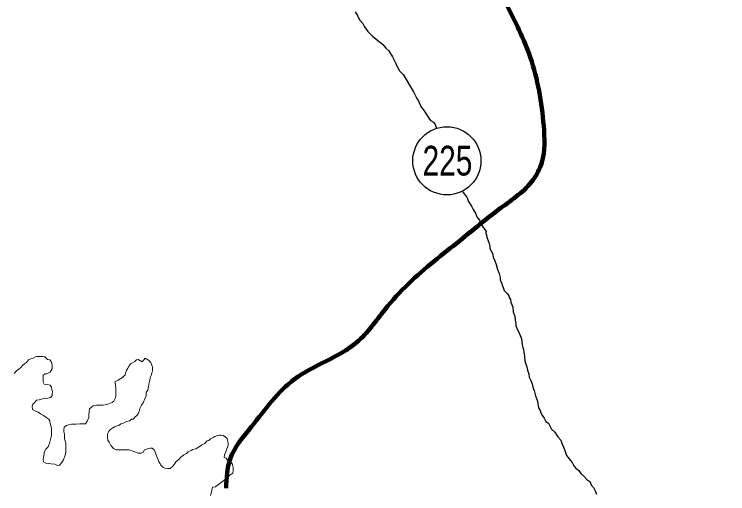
# Model space of a CAD drawing. Extents: x -1643653 to 4543381, y 1624270 to 13878484.
# Drawn here: x 627893 to 636293, y 8939733 to 8945383 of the extents above; entities that cross this region are included whole.
import ezdxf
from ezdxf.enums import TextEntityAlignment as Align

# ---------------------------------------------------------------- set-up
doc = ezdxf.new("R2010")
doc.units = 0
doc.header["$LTSCALE"] = 200
for name, color, linetype, lineweight in [('12', 7, 'Continuous', 25), ('25', 7, 'Continuous', 13), ('48', 7, 'Continuous', 25), ('57', 7, 'Continuous', 13), ('60', 7, 'Continuous', 13), ('9', 7, 'Continuous', 90)]:
    doc.layers.add(name, color=color, linetype=linetype, lineweight=lineweight)

msp = doc.modelspace()

# ---------------------------------------------------------------- linework, layer by layer
at = {"layer": '12'}
for points in [[(631906.5, 8945413.3), (631938.6, 8945360.5), (631958.3, 8945317.8), (631995.5, 8945275), (632015.2, 8945234.8), (632057.3, 8945181.9), (632111.9, 8945126.5), (632171.6, 8945076), (632231.2, 8945028.1), (632268.4, 8944982.8), (632303.2, 8944952.5), (632347.7, 8944882.1), (632387.1, 8944801.7), (632426.5, 8944718.8), (632471.1, 8944673.5), (632594.6, 8944469.9)], [(632594.6, 8944469.9), (632634.1, 8944392), (632653.8, 8944359.3), (632673.5, 8944316.7), (632680.8, 8944296.6), (632695.7, 8944276.4), (632720.5, 8944243.7), (632737.7, 8944213.6), (632755.1, 8944190.9), (632774.8, 8944158.2), (632794.6, 8944130.6), (632827, 8944112.8), (632849.3, 8944082.7), (632856.6, 8944060.1), (632865.4, 8944040)], [(633172.2, 8943297.1), (633178.3, 8943281.8), (633220.5, 8943229), (633240.1, 8943178.8), (633274.7, 8943123.5), (633294.4, 8943080.8), (633324.1, 8943038.1), (633338.8, 8942997.9), (633371, 8942957.6), (633390.6, 8942904.9), (633430.2, 8942849.6), (633447.5, 8942824.4), (633444.8, 8942804.4), (633452.2, 8942784.3), (633457, 8942756.8), (633474.1, 8942711.6), (633483.9, 8942681.5), (633493.7, 8942651.4), (633493.5, 8942621.3), (633513.2, 8942588.7), (633527.9, 8942551), (633532.7, 8942520.9), (633549.9, 8942478.3), (633567.1, 8942435.6), (633584.1, 8942375.4), (633603.8, 8942330.2), (633613.4, 8942280.1), (633613.2, 8942252.5), (633630.5, 8942217.4), (633659.8, 8942127.1)], [(633659.8, 8942127.1), (633702, 8942089.2), (633714.3, 8942066.6), (633721.7, 8942046.5), (633734, 8942021.4), (633741.3, 8941991.3), (633748.6, 8941971.2), (633763.3, 8941933.6), (633767.9, 8941876), (633785, 8941820.8), (633792.2, 8941778.2), (633799.4, 8941738.1), (633799.2, 8941710.5), (633818.8, 8941665.3), (633833.6, 8941635.2), (633863.1, 8941559.9)], [(633863.1, 8941559.9), (633872.5, 8941489.7), (633879.8, 8941454.6), (633887.1, 8941432.1), (633891.8, 8941399.5), (633899, 8941354.4), (633906.1, 8941299.2), (633913.4, 8941271.7), (633928.1, 8941229), (633935.3, 8941188.9), (633952.5, 8941146.2), (633957.1, 8941106.1), (633976.8, 8941065.9), (633991.6, 8941028.3), (633998.8, 8940988.2), (634013.5, 8940950.6), (634030.5, 8940885.3), (634055, 8940822.6)], [(634055, 8940822.6), (634064.5, 8940747.4), (634084.2, 8940714.8), (634091.5, 8940687.2), (634111.3, 8940652), (634133.5, 8940621.8), (634150.8, 8940584.1), (634183.1, 8940563.9), (634202.8, 8940526.2), (634220.1, 8940493.5), (634257.4, 8940460.7), (634277.1, 8940428.1), (634292, 8940405.4), (634326.7, 8940362.7), (634343.8, 8940317.5), (634363.5, 8940272.3), (634380.7, 8940229.6), (634395.3, 8940184.4), (634412.6, 8940159.3), (634442.4, 8940124.1), (634462.2, 8940101.4), (634479.4, 8940061.2), (634499.3, 8940038.6), (634539, 8940005.7), (634563.8, 8939970.5), (634601, 8939935.2), (634633.3, 8939900), (634670.6, 8939877.2), (634690.3, 8939832), (634712.6, 8939806.8), (634732.3, 8939769.1), (634749.5, 8939726.5)]]:
    msp.add_lwpolyline(points, dxfattribs=at)
at = {"layer": '25'}
for points in [[(628231.9, 8941078.9), (628232.1, 8941099), (628234.8, 8941131.5), (628257.4, 8941146.3), (628277.5, 8941146.2), (628315.1, 8941166), (628340.4, 8941203.4), (628340.6, 8941223.4), (628340.7, 8941245.9), (628335.9, 8941271), (628326.1, 8941291.1), (628311.2, 8941311.2), (628283.7, 8941313.9), (628251.5, 8941346.7), (628224, 8941349.4), (628194, 8941349.6), (628164, 8941349.8), (628143.9, 8941344.9), (628116.3, 8941332.6), (628093.8, 8941327.7), (628058.6, 8941310.4), (628038.4, 8941280.5), (628013.2, 8941265.6), (627993.1, 8941248.2), (627965.3, 8941215.9), (627945.2, 8941201), (627920.1, 8941181.1), (627892.3, 8941151.3)], [(629399, 8941289), (629351.7, 8941314.4), (629331.7, 8941309.5), (629311.5, 8941289.6), (629286.4, 8941277.2), (629261.3, 8941264.9), (629243.6, 8941240), (629230.9, 8941212.5), (629215.7, 8941187.6), (629208, 8941165.1), (629197.8, 8941132.6), (629167.5, 8941102.8), (629147.4, 8941090.4), (629117.3, 8941073.1), (629082.1, 8941055.8), (629082, 8941035.8), (629084.2, 8941008.2), (629089.1, 8940980.6), (629088.8, 8940950.6), (629088.6, 8940915.5), (629088.3, 8940878), (629080.6, 8940855.5), (629065.4, 8940825.6), (629045.2, 8940808.2), (629005.1, 8940790.9), (628975, 8940783.6), (628939.9, 8940776.3), (628917.4, 8940776.5), (628882.4, 8940776.7), (628859.9, 8940776.8), (628822.3, 8940769.6), (628802.2, 8940754.7), (628779.5, 8940732.3), (628774.3, 8940702.3), (628771.5, 8940664.8), (628771.2, 8940629.7), (628750.9, 8940587.3), (628730.7, 8940557.4), (628698.1, 8940555.1), (628665.6, 8940555.3), (628623.1, 8940553.1), (628600.6, 8940553.2), (628565.6, 8940553.5), (628530.5, 8940546.2), (628507.9, 8940536.3), (628480.3, 8940519), (628477.5, 8940484), (628477.3, 8940463.9), (628482.1, 8940436.4), (628484.2, 8940378.8), (628501.3, 8940328.6), (628500.9, 8940273.5), (628498, 8940223.5), (628490.2, 8940186), (628472.3, 8940133.5), (628454.6, 8940101.1), (628424.3, 8940071.2), (628401.8, 8940066.4), (628371.9, 8940081.6), (628324.4, 8940084.4), (628291.9, 8940089.6), (628264.5, 8940094.8), (628237.1, 8940110), (628234.7, 8940132.6), (628235, 8940165.1), (628245.2, 8940200.1), (628245.4, 8940222.6), (628263.2, 8940260.1), (628293.4, 8940284.9), (628311.3, 8940342.4), (628329.5, 8940419.8), (628330, 8940484.9), (628327.7, 8940525), (628315.5, 8940560.1), (628313.3, 8940592.7), (628298.4, 8940612.8), (628266.1, 8940635.6), (628236.2, 8940655.8), (628201.3, 8940673.6), (628174, 8940693.8), (628141.5, 8940706.5), (628106.7, 8940726.8), (628104.5, 8940764.3), (628112.1, 8940786.8), (628132.3, 8940804.2), (628152.5, 8940834.1), (628187.6, 8940841.4), (628225.2, 8940851.2), (628255.2, 8940856), (628287.8, 8940860.8), (628317.8, 8940868.1), (628338, 8940885.5), (628340.7, 8940908), (628340.9, 8940938), (628336, 8940958.1), (628331.3, 8940988.2), (628313.9, 8941010.8), (628281.5, 8941021), (628246.5, 8941023.8), (628231.7, 8941048.9), (628231.9, 8941078.9)], [(630397.6, 8940383.6), (630357.8, 8940418.9), (630325.4, 8940424.2), (630305.3, 8940424.3), (630285.3, 8940419.4), (630252.7, 8940407.1), (630232.6, 8940394.7), (630205, 8940379.9), (630182.3, 8940362.5), (630162.3, 8940357.7), (630134.5, 8940325.3), (630101.9, 8940308), (630081.8, 8940293.1), (630049.1, 8940275.8), (630029, 8940260.9), (629996.4, 8940256.1), (629973.8, 8940241.2), (629938.7, 8940226.4), (629918.6, 8940209.1), (629888.4, 8940191.7), (629855.7, 8940164.4), (629830.5, 8940137), (629800.3, 8940114.7), (629782.6, 8940089.8), (629764.9, 8940062.4), (629729.6, 8940030.1), (629699.6, 8940030.2), (629667.1, 8940035.5), (629642.2, 8940048.2), (629619.9, 8940070.8), (629610, 8940090.9), (629595.2, 8940111.1), (629587.8, 8940131.1), (629575.5, 8940161.3), (629568.2, 8940181.3), (629555.9, 8940216.5), (629538.7, 8940251.6), (629516.3, 8940269.3), (629493.8, 8940269.4), (629473.8, 8940267.1), (629448.7, 8940259.7), (629426.1, 8940249.9), (629408.4, 8940224.9), (629385.8, 8940212.6), (629365.8, 8940210.2), (629345.8, 8940210.3), (629310.9, 8940228.1), (629243.6, 8940248.6), (629171, 8940249.1), (629128.5, 8940249.3), (629093.5, 8940252.1), (629061.1, 8940267.3), (629028.8, 8940300.1), (629011.6, 8940340.2), (628994.3, 8940362.9), (628992, 8940392.9), (628992.3, 8940425.5), (628994.9, 8940445.5), (629007.6, 8940470.4), (629027.8, 8940492.8), (629053, 8940510.2), (629073.1, 8940522.6), (629105.6, 8940532.4), (629125.7, 8940537.3), (629145.9, 8940557.2), (629178.4, 8940564.4), (629213.6, 8940584.2), (629253.7, 8940591.5), (629273.8, 8940611.4), (629293.8, 8940613.8), (629314, 8940633.7), (629334.2, 8940653.6), (629351.8, 8940676), (629367.1, 8940713.4), (629372.3, 8940735.9), (629392.6, 8940778.3), (629410.4, 8940805.8), (629428.2, 8940850.7), (629446, 8940888.1), (629446.3, 8940928.2), (629466.5, 8940955.6), (629474.3, 8940998.1), (629482.2, 8941045.6), (629487.4, 8941068.1), (629492.7, 8941103.1), (629505.3, 8941125.6), (629513.1, 8941155.6), (629518.3, 8941185.6), (629518.6, 8941225.6), (629513.8, 8941248.2), (629499, 8941278.3), (629471.7, 8941308.6), (629434.4, 8941331.3), (629399, 8941289)], [(630202.4, 8939711.5), (630212.6, 8939741.5), (630220.4, 8939776.4), (630228.2, 8939811.4), (630263.2, 8939816.2), (630285.9, 8939836.1), (630328.6, 8939865.9), (630361.3, 8939888.2), (630399.1, 8939920.5), (630431.8, 8939952.8), (630464.5, 8939975.1), (630469.8, 8940007.6), (630470, 8940040.2), (630467.7, 8940060.2), (630460.3, 8940080.3), (630443, 8940100.4), (630420.6, 8940115.6), (630398.2, 8940133.3), (630388.3, 8940153.4), (630365.9, 8940161), (630366.1, 8940191.1), (630383.9, 8940228.5), (630396.7, 8940263.5), (630409.5, 8940300.9), (630412.2, 8940331), (630397.6, 8940383.6)]]:
    msp.add_lwpolyline(points, dxfattribs=at)
at = {"layer": '48'}
msp.add_circle((632986.6, 8943656.4), 401.3, dxfattribs=at)
at = {"layer": '57'}
for points in [[(628231.9, 8941078.9), (628232.1, 8941099), (628234.8, 8941131.5), (628257.4, 8941146.3), (628277.5, 8941146.2), (628315.1, 8941166), (628340.4, 8941203.4), (628340.6, 8941223.4), (628340.7, 8941245.9), (628335.9, 8941271), (628326.1, 8941291.1), (628311.2, 8941311.2), (628283.7, 8941313.9), (628251.5, 8941346.7), (628224, 8941349.4), (628194, 8941349.6), (628164, 8941349.8), (628143.9, 8941344.9), (628116.3, 8941332.6), (628093.8, 8941327.7), (628058.6, 8941310.4), (628038.4, 8941280.5), (628013.2, 8941265.6), (627993.1, 8941248.2), (627965.3, 8941215.9), (627945.2, 8941201), (627920.1, 8941181.1), (627892.3, 8941151.3)], [(627892.3, 8941151.3), (627920.1, 8941181.1), (627945.2, 8941201), (627965.3, 8941215.9), (627993.1, 8941248.2), (628013.2, 8941265.6), (628038.4, 8941280.5), (628058.6, 8941310.4), (628093.8, 8941327.7), (628116.3, 8941332.6), (628143.9, 8941344.9), (628164, 8941349.8), (628194, 8941349.6), (628224, 8941349.4), (628251.5, 8941346.7), (628283.7, 8941313.9), (628311.2, 8941311.2), (628326.1, 8941291.1), (628335.9, 8941271), (628340.7, 8941245.9), (628340.6, 8941223.4), (628340.4, 8941203.4), (628315.1, 8941166), (628277.5, 8941146.2), (628257.4, 8941146.3), (628234.8, 8941131.5), (628232.1, 8941099), (628231.9, 8941078.9)], [(629399, 8941289), (629351.7, 8941314.4), (629331.7, 8941309.5), (629311.5, 8941289.6), (629286.4, 8941277.2), (629261.3, 8941264.9), (629243.6, 8941240), (629230.9, 8941212.5), (629215.7, 8941187.6), (629208, 8941165.1), (629197.8, 8941132.6), (629167.5, 8941102.8), (629147.4, 8941090.4), (629117.3, 8941073.1), (629082.1, 8941055.8), (629082, 8941035.8), (629084.2, 8941008.2), (629089.1, 8940980.6), (629088.8, 8940950.6), (629088.6, 8940915.5), (629088.3, 8940878), (629080.6, 8940855.5), (629065.4, 8940825.6), (629045.2, 8940808.2), (629005.1, 8940790.9), (628975, 8940783.6), (628939.9, 8940776.3), (628917.4, 8940776.5), (628882.4, 8940776.7), (628859.9, 8940776.8), (628822.3, 8940769.6), (628802.2, 8940754.7), (628779.5, 8940732.3), (628774.3, 8940702.3), (628771.5, 8940664.8), (628771.2, 8940629.7), (628750.9, 8940587.3), (628730.7, 8940557.4), (628698.1, 8940555.1), (628665.6, 8940555.3), (628623.1, 8940553.1), (628600.6, 8940553.2), (628565.6, 8940553.5), (628530.5, 8940546.2), (628507.9, 8940536.3), (628480.3, 8940519), (628477.5, 8940484), (628477.3, 8940463.9), (628482.1, 8940436.4), (628484.2, 8940378.8), (628501.3, 8940328.6), (628500.9, 8940273.5), (628498, 8940223.5), (628490.2, 8940186), (628472.3, 8940133.5), (628454.6, 8940101.1), (628424.3, 8940071.2), (628401.8, 8940066.4), (628371.9, 8940081.6), (628324.4, 8940084.4), (628291.9, 8940089.6), (628264.5, 8940094.8), (628237.1, 8940110), (628234.7, 8940132.6), (628235, 8940165.1), (628245.2, 8940200.1), (628245.4, 8940222.6), (628263.2, 8940260.1), (628293.4, 8940284.9), (628311.3, 8940342.4), (628329.5, 8940419.8), (628330, 8940484.9), (628327.7, 8940525), (628315.5, 8940560.1), (628313.3, 8940592.7), (628298.4, 8940612.8), (628266.1, 8940635.6), (628236.2, 8940655.8), (628201.3, 8940673.6), (628174, 8940693.8), (628141.5, 8940706.5), (628106.7, 8940726.8), (628104.5, 8940764.3), (628112.1, 8940786.8), (628132.3, 8940804.2), (628152.5, 8940834.1), (628187.6, 8940841.4), (628225.2, 8940851.2), (628255.2, 8940856), (628287.8, 8940860.8), (628317.8, 8940868.1), (628338, 8940885.5), (628340.7, 8940908), (628340.9, 8940938), (628336, 8940958.1), (628331.3, 8940988.2), (628313.9, 8941010.8), (628281.5, 8941021), (628246.5, 8941023.8), (628231.7, 8941048.9), (628231.9, 8941078.9)], [(628231.9, 8941078.9), (628231.7, 8941048.9), (628246.5, 8941023.8), (628281.5, 8941021), (628313.9, 8941010.8), (628331.3, 8940988.2), (628336, 8940958.1), (628340.9, 8940938), (628340.7, 8940908), (628338, 8940885.5), (628317.8, 8940868.1), (628287.8, 8940860.8), (628255.2, 8940856), (628225.2, 8940851.2), (628187.6, 8940841.4), (628152.5, 8940834.1), (628132.3, 8940804.2), (628112.1, 8940786.8), (628104.5, 8940764.3), (628106.7, 8940726.8), (628141.5, 8940706.5), (628174, 8940693.8), (628201.3, 8940673.6), (628236.2, 8940655.8), (628266.1, 8940635.6), (628298.4, 8940612.8), (628313.3, 8940592.7), (628315.5, 8940560.1), (628327.7, 8940525), (628330, 8940484.9), (628329.5, 8940419.8), (628311.3, 8940342.4), (628293.4, 8940284.9), (628263.2, 8940260.1), (628245.4, 8940222.6), (628245.2, 8940200.1), (628235, 8940165.1), (628234.7, 8940132.6), (628237.1, 8940110), (628264.5, 8940094.8), (628291.9, 8940089.6), (628324.4, 8940084.4), (628371.9, 8940081.6), (628401.8, 8940066.4), (628424.3, 8940071.2), (628454.6, 8940101.1), (628472.3, 8940133.5), (628490.2, 8940186), (628498, 8940223.5), (628500.9, 8940273.5), (628501.3, 8940328.6), (628484.2, 8940378.8), (628482.1, 8940436.4), (628477.3, 8940463.9), (628477.5, 8940484), (628480.3, 8940519), (628507.9, 8940536.3), (628530.5, 8940546.2), (628565.6, 8940553.5), (628600.6, 8940553.2), (628623.1, 8940553.1), (628665.6, 8940555.3), (628698.1, 8940555.1), (628730.7, 8940557.4), (628750.9, 8940587.3), (628771.2, 8940629.7), (628771.5, 8940664.8), (628774.3, 8940702.3), (628779.5, 8940732.3), (628802.2, 8940754.7), (628822.3, 8940769.6), (628859.9, 8940776.8), (628882.4, 8940776.7), (628917.4, 8940776.5), (628939.9, 8940776.3), (628975, 8940783.6), (629005.1, 8940790.9), (629045.2, 8940808.2), (629065.4, 8940825.6), (629080.6, 8940855.5), (629088.3, 8940878), (629088.6, 8940915.5), (629088.8, 8940950.6), (629089.1, 8940980.6), (629084.2, 8941008.2), (629082, 8941035.8), (629082.1, 8941055.8), (629117.3, 8941073.1), (629147.4, 8941090.4), (629167.5, 8941102.8), (629197.8, 8941132.6), (629208, 8941165.1), (629215.7, 8941187.6), (629230.9, 8941212.5), (629243.6, 8941240), (629261.3, 8941264.9), (629286.4, 8941277.2), (629311.5, 8941289.6), (629331.7, 8941309.5), (629351.7, 8941314.4), (629399, 8941289)], [(630397.6, 8940383.6), (630357.8, 8940418.9), (630325.4, 8940424.2), (630305.3, 8940424.3), (630285.3, 8940419.4), (630252.7, 8940407.1), (630232.6, 8940394.7), (630205, 8940379.9), (630182.3, 8940362.5), (630162.3, 8940357.7), (630134.5, 8940325.3), (630101.9, 8940308), (630081.8, 8940293.1), (630049.1, 8940275.8), (630029, 8940260.9), (629996.4, 8940256.1), (629973.8, 8940241.2), (629938.7, 8940226.4), (629918.6, 8940209.1), (629888.4, 8940191.7), (629855.7, 8940164.4), (629830.5, 8940137), (629800.3, 8940114.7), (629782.6, 8940089.8), (629764.9, 8940062.4), (629729.6, 8940030.1), (629699.6, 8940030.2), (629667.1, 8940035.5), (629642.2, 8940048.2), (629619.9, 8940070.8), (629610, 8940090.9), (629595.2, 8940111.1), (629587.8, 8940131.1), (629575.5, 8940161.3), (629568.2, 8940181.3), (629555.9, 8940216.5), (629538.7, 8940251.6), (629516.3, 8940269.3), (629493.8, 8940269.4), (629473.8, 8940267.1), (629448.7, 8940259.7), (629426.1, 8940249.9), (629408.4, 8940224.9), (629385.8, 8940212.6), (629365.8, 8940210.2), (629345.8, 8940210.3), (629310.9, 8940228.1), (629243.6, 8940248.6), (629171, 8940249.1), (629128.5, 8940249.3), (629093.5, 8940252.1), (629061.1, 8940267.3), (629028.8, 8940300.1), (629011.6, 8940340.2), (628994.3, 8940362.9), (628992, 8940392.9), (628992.3, 8940425.5), (628994.9, 8940445.5), (629007.6, 8940470.4), (629027.8, 8940492.8), (629053, 8940510.2), (629073.1, 8940522.6), (629105.6, 8940532.4), (629125.7, 8940537.3), (629145.9, 8940557.2), (629178.4, 8940564.4), (629213.6, 8940584.2), (629253.7, 8940591.5), (629273.8, 8940611.4), (629293.8, 8940613.8), (629314, 8940633.7), (629334.2, 8940653.6), (629351.8, 8940676), (629367.1, 8940713.4), (629372.3, 8940735.9), (629392.6, 8940778.3), (629410.4, 8940805.8), (629428.2, 8940850.7), (629446, 8940888.1), (629446.3, 8940928.2), (629466.5, 8940955.6), (629474.3, 8940998.1), (629482.2, 8941045.6), (629487.4, 8941068.1), (629492.7, 8941103.1), (629505.3, 8941125.6), (629513.1, 8941155.6), (629518.3, 8941185.6), (629518.6, 8941225.6), (629513.8, 8941248.2), (629499, 8941278.3), (629471.7, 8941308.6), (629434.4, 8941331.3), (629399, 8941289)], [(629399, 8941289), (629434.4, 8941331.3), (629471.7, 8941308.6), (629499, 8941278.3), (629513.8, 8941248.2), (629518.6, 8941225.6), (629518.3, 8941185.6), (629513.1, 8941155.6), (629505.3, 8941125.6), (629492.7, 8941103.1), (629487.4, 8941068.1), (629482.2, 8941045.6), (629474.3, 8940998.1), (629466.5, 8940955.6), (629446.3, 8940928.2), (629446, 8940888.1), (629428.2, 8940850.7), (629410.4, 8940805.8), (629392.6, 8940778.3), (629372.3, 8940735.9), (629367.1, 8940713.4), (629351.8, 8940676), (629334.2, 8940653.6), (629314, 8940633.7), (629293.8, 8940613.8), (629273.8, 8940611.4), (629253.7, 8940591.5), (629213.6, 8940584.2), (629178.4, 8940564.4), (629145.9, 8940557.2), (629125.7, 8940537.3), (629105.6, 8940532.4), (629073.1, 8940522.6), (629053, 8940510.2), (629027.8, 8940492.8), (629007.6, 8940470.4), (628994.9, 8940445.5), (628992.3, 8940425.5), (628992, 8940392.9), (628994.3, 8940362.9), (629011.6, 8940340.2), (629028.8, 8940300.1), (629061.1, 8940267.3), (629093.5, 8940252.1), (629128.5, 8940249.3), (629171, 8940249.1), (629243.6, 8940248.6), (629310.9, 8940228.1), (629345.8, 8940210.3), (629365.8, 8940210.2), (629385.8, 8940212.6), (629408.4, 8940224.9), (629426.1, 8940249.9), (629448.7, 8940259.7), (629473.8, 8940267.1), (629493.8, 8940269.4), (629516.3, 8940269.3), (629538.7, 8940251.6), (629555.9, 8940216.5), (629568.2, 8940181.3), (629575.5, 8940161.3), (629587.8, 8940131.1), (629595.2, 8940111.1), (629610, 8940090.9), (629619.9, 8940070.8), (629642.2, 8940048.2), (629667.1, 8940035.5), (629699.6, 8940030.2), (629729.6, 8940030.1), (629764.9, 8940062.4), (629782.6, 8940089.8), (629800.3, 8940114.7), (629830.5, 8940137), (629855.7, 8940164.4), (629888.4, 8940191.7), (629918.6, 8940209.1), (629938.7, 8940226.4), (629973.8, 8940241.2), (629996.4, 8940256.1), (630029, 8940260.9), (630049.1, 8940275.8), (630081.8, 8940293.1), (630101.9, 8940308), (630134.5, 8940325.3), (630162.3, 8940357.7), (630182.3, 8940362.5), (630205, 8940379.9), (630232.6, 8940394.7), (630252.7, 8940407.1), (630285.3, 8940419.4), (630305.3, 8940424.3), (630325.4, 8940424.2), (630357.8, 8940418.9), (630397.6, 8940383.6)], [(630202.4, 8939711.5), (630212.6, 8939741.5), (630220.4, 8939776.4), (630228.2, 8939811.4), (630263.2, 8939816.2), (630285.9, 8939836.1), (630328.6, 8939865.9), (630361.3, 8939888.2), (630399.1, 8939920.5), (630431.8, 8939952.8), (630464.5, 8939975.1), (630469.8, 8940007.6), (630470, 8940040.2), (630467.7, 8940060.2), (630460.3, 8940080.3), (630443, 8940100.4), (630420.6, 8940115.6), (630398.2, 8940133.3), (630388.3, 8940153.4), (630365.9, 8940161), (630366.1, 8940191.1), (630383.9, 8940228.5), (630396.7, 8940263.5), (630409.5, 8940300.9), (630412.2, 8940331), (630397.6, 8940383.6)], [(630397.6, 8940383.6), (630412.2, 8940331), (630409.5, 8940300.9), (630396.7, 8940263.5), (630383.9, 8940228.5), (630366.1, 8940191.1), (630365.9, 8940161), (630388.3, 8940153.4), (630398.2, 8940133.3), (630420.6, 8940115.6), (630443, 8940100.4), (630460.3, 8940080.3), (630467.7, 8940060.2), (630470, 8940040.2), (630469.8, 8940007.6), (630464.5, 8939975.1), (630431.8, 8939952.8), (630399.1, 8939920.5), (630361.3, 8939888.2), (630328.6, 8939865.9), (630285.9, 8939836.1), (630263.2, 8939816.2), (630228.2, 8939811.4), (630220.4, 8939776.4), (630212.6, 8939741.5), (630202.4, 8939711.5)]]:
    msp.add_lwpolyline(points, dxfattribs=at)
at = {"layer": '60', "lineweight": 25}
msp.add_spline([(814781, 9009175.5), (814787.2, 9009173.4), (814796.9, 9009173.4), (814799.4, 9009172.4), (814805.1, 9009174.5), (814805.6, 9009176.5), (814811.7, 9009179.5), (814811.7, 9009179.5), (814801.5, 9009181), (814790.7, 9009181.5), (814784.1, 9009183.1), (814777.4, 9009185.1), (814778.4, 9009175.5)], degree=3, dxfattribs=at)
at = {"layer": '9'}
msp.add_spline([(630387.4, 8939797.8), (630434.2, 8940142.1), (630686.5, 8940523.6), (631192.1, 8941084.2), (631927.5, 8941519.8), (632256.1, 8941901.8), (632534.2, 8942207.6), (633141.9, 8942718.3), (633623.2, 8943101.4), (634002.9, 8943433.2), (634103.5, 8943636.5), (634126.4, 8944067), (633968.9, 8944876), (633685.2, 8945506.9), (633295.3, 8946896.6), (633418.3, 8947606.3), (633184.9, 8948338.8), (632825.2, 8948918.6), (632848.4, 8949298.5), (633991.4, 8949661), (634446.8, 8950119.9), (634848.2, 8951084.8), (634971.3, 8951794.5), (634968.7, 8952224.9), (635094.3, 8952504.3), (635191.9, 8953213.8), (635441.4, 8954051.1), (635362.8, 8954430.2), (634875.3, 8955110.3)], degree=3, dxfattribs=at)

# ---------------------------------------------------------------- texts
at = {"layer": '48', "width": 0.75}
msp.add_text('225', height=350, dxfattribs=at).set_placement((632993.2, 8943483.1), align=Align.CENTER)

doc.saveas('drawing.dxf')
